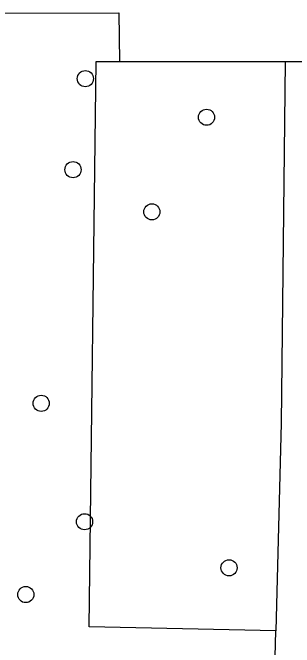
# Model space of a CAD drawing. Extents: x 160732 to 162105, y 387428 to 388479.
# Drawn here: x 160938.1 to 160955.15, y 388282.2 to 388320.65 of the extents above; entities that cross this region are included whole.
import ezdxf

# ---------------------------------------------------------------- set-up
doc = ezdxf.new("R2010")
doc.units = 0
for name, color, linetype in [('IMGEO_Boom', 7, 'Continuous'), ('IMGEO_Loofbos', 7, 'Continuous'), ('IMGEO_Voetpad_gesloten', 7, 'Continuous'), ('IMGEO_Voetpad_open', 7, 'Continuous')]:
    doc.layers.add(name, color=color, linetype=linetype)

msp = doc.modelspace()

# ---------------------------------------------------------------- linework, layer by layer
at = {"layer": 'IMGEO_Boom'}
for centre in [(160942.498, 388316.655), (160949.836, 388314.317), (160941.75, 388311.14), (160946.524, 388308.585), (160939.825, 388296.983), (160942.45, 388289.808), (160951.199, 388287.019), (160938.89, 388285.396)]:
    msp.add_circle(centre, 0.489, dxfattribs=at)
at = {"layer": 'IMGEO_Loofbos'}
msp.add_lwpolyline([(160954.036, 388283.206), (160942.732, 388283.447), (160943.151, 388317.695), (160944.567, 388317.694)], dxfattribs=at)
at = {"layer": 'IMGEO_Voetpad_gesloten'}
for points in [[(160954.603, 388317.689), (160954.361, 388295.775), (160954.036, 388283.206)], [(160954.603, 388317.689), (160957.054, 388317.687)], [(160953.2, 388254.071), (160953.466, 388261.176), (160954.036, 388283.206)]]:
    msp.add_lwpolyline(points, dxfattribs=at)
at = {"layer": 'IMGEO_Voetpad_open'}
for points in [[(160909.078, 388320.551), (160944.521, 388320.652), (160944.567, 388317.694)], [(160944.567, 388317.694), (160952.86, 388317.69), (160954.603, 388317.689)]]:
    msp.add_lwpolyline(points, dxfattribs=at)

doc.saveas('drawing.dxf')
